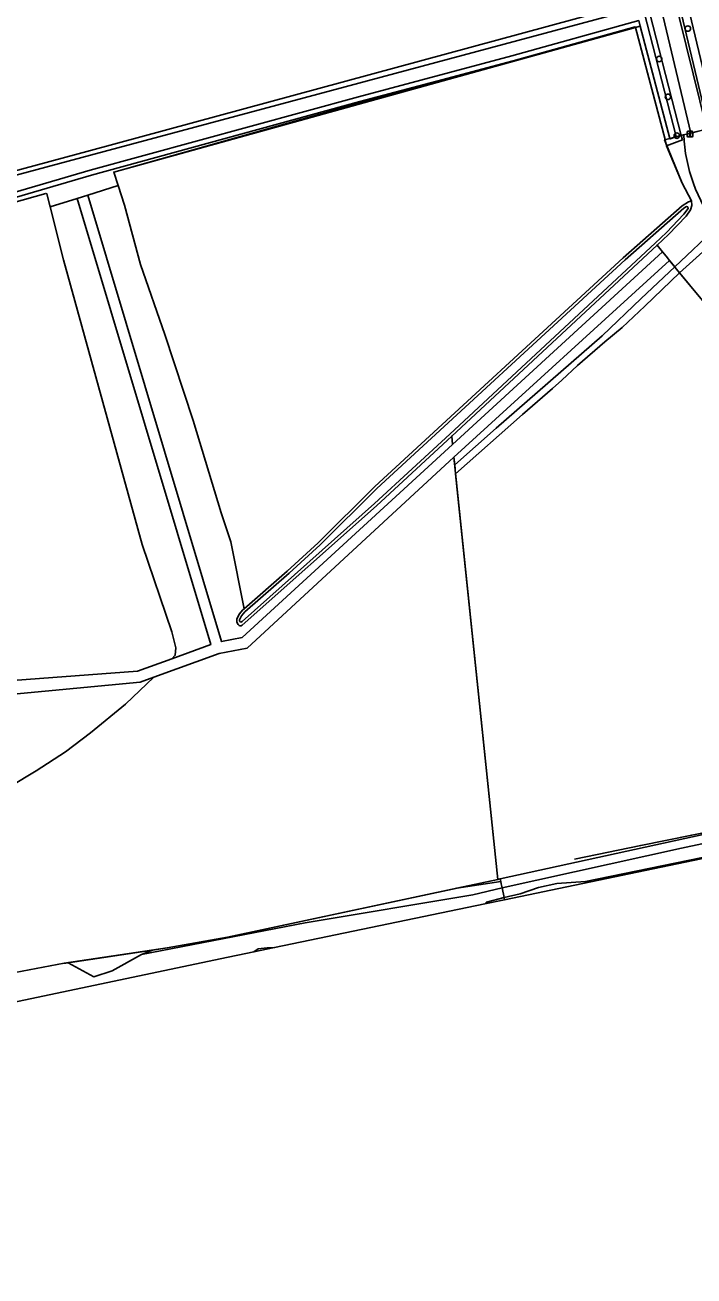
# Model space of a CAD drawing. Extents: x 162879 to 165540, y 384011 to 385181.
# Drawn here: x 163488.3 to 163608.1, y 384019.7 to 384243.7 of the extents above; entities that cross this region are included whole.
import ezdxf

# ---------------------------------------------------------------- set-up
doc = ezdxf.new("R2010")
doc.units = 0
for name, color, linetype in [('IMGEO_Afsluitpaal', 7, 'Continuous'), ('IMGEO_Boom', 7, 'Continuous'), ('IMGEO_Erf', 7, 'Continuous'), ('IMGEO_Gemengd_bos', 7, 'Continuous'), ('IMGEO_Grasland_agrarisch', 7, 'Continuous'), ('IMGEO_Grasland_overig', 7, 'Continuous'), ('IMGEO_Groenvoorziening', 7, 'Continuous'), ('IMGEO_Hek', 7, 'Continuous'), ('IMGEO_Loofbos', 7, 'Continuous'), ('IMGEO_Oever', 7, 'Continuous'), ('IMGEO_Spoorbaan_halfverhard', 7, 'Continuous'), ('IMGEO_Struiken', 7, 'Continuous'), ('IMGEO_Voetpad_halfverhard', 7, 'Continuous'), ('IMGEO_Voetpad_onverhard', 7, 'Continuous'), ('IMGEO_Waterloop', 7, 'Continuous')]:
    doc.layers.add(name, color=color, linetype=linetype)

msp = doc.modelspace()

# ---------------------------------------------------------------- linework, layer by layer
at = {"layer": 'IMGEO_Afsluitpaal'}
for p, q in [((163606.86, 384223.75), (163606.86, 384224.55)), ((163606.86, 384224.55), (163606.86, 384223.75)), ((163606.96, 384224.65), (163607.75, 384224.65)), ((163607.75, 384224.65), (163606.96, 384224.65)), ((163607.75, 384223.65), (163606.96, 384223.65)), ((163606.96, 384223.65), (163607.75, 384223.65)), ((163607.85, 384224.55), (163607.85, 384223.75)), ((163607.85, 384223.75), (163607.85, 384224.55))]:
    msp.add_line(p, q, dxfattribs=at)
msp.add_lwpolyline([(163607.28, 384224.53), (163607.43, 384224.53), (163607.43, 384223.78), (163607.28, 384223.78), (163607.28, 384224.53)], dxfattribs=at)
for centre, start, end in [((163606.96, 384224.55), 90, 180), ((163606.96, 384224.55), 90, 180), ((163606.96, 384223.75), 180, 270), ((163606.96, 384223.75), 180, 270), ((163607.75, 384224.55), 0, 90), ((163607.75, 384224.55), 360, 90), ((163607.75, 384223.75), 270, 0), ((163607.75, 384223.75), 270, 0)]:
    msp.add_arc(centre, 0.1, start, end, dxfattribs=at)
at = {"layer": 'IMGEO_Boom'}
for centre in [(163606.98, 384243.04), (163601.85, 384237.59), (163603.43, 384230.82), (163605.01, 384223.87)]:
    msp.add_circle(centre, 0.489, dxfattribs=at)
at = {"layer": 'IMGEO_Erf'}
msp.add_lwpolyline([(163392.29, 384318.38), (163396.81, 384319.54), (163398.15, 384314.11), (163413.93, 384250), (163420.46, 384223.47), (163419.27, 384223.2), (163420.51, 384217.03), (163421.95, 384217.37), (163422.39, 384217.47), (163426.49, 384201.32), (163500, 384221.2), (163595.65, 384247.2), (163594.94, 384250), (163582.79, 384300.44), (163572.69, 384343.12)], dxfattribs=at)
at = {"layer": 'IMGEO_Gemengd_bos'}
for points in [[(163495.17, 384201.65), (163492.8, 384211.11), (163492.21, 384213.45), (163492.04, 384213.52), (163427.08, 384195.26), (163432.17, 384171.56), (163433.57, 384165.59), (163437.97, 384166.64), (163448.63, 384122.37), (163455.75, 384124.07), (163508.46, 384127.97), (163514.57, 384130.19), (163515.18, 384130.82), (163515.29, 384132.13), (163514.6, 384135.02), (163509.25, 384150.68)], [(163521.56, 384132.74), (163497.65, 384212.63), (163492.8, 384211.11), (163495.17, 384201.65), (163509.25, 384150.68), (163514.6, 384135.02), (163515.29, 384132.13), (163515.18, 384130.82), (163514.57, 384130.19)], [(163456.56, 384121.08), (163463.83, 384094.52), (163464.42, 384094.48), (163466.38, 384095.65), (163471.12, 384099.37), (163472.77, 384100.09), (163475.17, 384101.63), (163480.6, 384104.32), (163490.29, 384110.14), (163495.52, 384113.54), (163500, 384116.92), (163506.29, 384122.05), (163511.36, 384126.9), (163508.9, 384126.01)]]:
    msp.add_lwpolyline(points, close=True, dxfattribs=at)
msp.add_lwpolyline([(163477.68, 384072.37), (163495.33, 384075.68), (163495.61, 384075.72), (163501.19, 384076.55), (163511.12, 384078.02), (163513.76, 384078.41), (163524.55, 384080.35), (163565.59, 384089.13), (163572.94, 384090.7), (163565.4, 384163.31), (163565.24, 384164.91), (163565.09, 384166.29), (163528.09, 384132.12), (163523.06, 384131.15), (163511.36, 384126.9), (163506.29, 384122.05), (163500, 384116.92), (163495.52, 384113.54), (163490.29, 384110.14), (163480.6, 384104.32)], dxfattribs=at)
at = {"layer": 'IMGEO_Grasland_agrarisch'}
msp.add_lwpolyline([(163595.42, 384202.02), (163605.96, 384211.31), (163607.12, 384212.04), (163607.65, 384212.17), (163605.96, 384215.39), (163603.18, 384222.07), (163602.89, 384223.16), (163597.59, 384243.22), (163504.17, 384217.35), (163504.96, 384214.94), (163506.11, 384211.44), (163508.98, 384200.78), (163513.32, 384188.27), (163518.42, 384172.84), (163523.43, 384156.31), (163525.15, 384151.16), (163527.51, 384139.13), (163535.26, 384145.87), (163540.78, 384150.98), (163550.92, 384161.06)], close=True, dxfattribs=at)
msp.add_lwpolyline([(163609.88, 384193.99), (163605.51, 384199.33), (163599.26, 384193.34), (163595.21, 384189.5), (163592.1, 384186.98), (163587.23, 384182.71), (163584.39, 384180.11), (163582.73, 384178.59), (163577.37, 384173.94), (163565.4, 384163.31), (163572.94, 384090.7), (163573.38, 384090.79), (163625.3, 384102.13)], dxfattribs=at)
at = {"layer": 'IMGEO_Grasland_overig'}
msp.add_lwpolyline([(163504.96, 384214.94), (163504.17, 384217.35), (163597.59, 384243.22), (163597.55, 384243.35), (163575.73, 384237.26), (163562.06, 384233.64), (163548.23, 384229.97), (163500.22, 384216.8), (163464.93, 384206.46), (163426.96, 384195.8), (163427.08, 384195.26), (163492.04, 384213.52), (163492.21, 384213.45), (163492.8, 384211.11), (163497.65, 384212.63), (163499.56, 384213.24)], close=True, dxfattribs=at)
for points in [[(163456.56, 384121.08), (163508.9, 384126.01), (163511.36, 384126.9), (163523.06, 384131.15), (163528.09, 384132.12), (163565.09, 384166.29), (163603.71, 384201.53), (163603.08, 384202.3), (163602.44, 384203.08), (163564.86, 384168.58), (163527.15, 384133.98), (163523.49, 384133.27), (163499.56, 384213.24), (163497.65, 384212.63), (163521.56, 384132.74), (163514.57, 384130.19), (163508.46, 384127.97), (163455.75, 384124.07)], [(163625.3, 384102.13), (163573.38, 384090.79), (163573.48, 384090.32), (163573.57, 384089.89), (163573.72, 384089.16), (163605.87, 384096.28), (163622.92, 384099.92)], [(163622.92, 384099.92), (163605.87, 384096.28), (163573.72, 384089.16), (163574.07, 384087.47), (163576.93, 384088.08), (163580.25, 384089.22), (163583.53, 384089.98), (163588.66, 384090.3), (163627.62, 384098.32)], [(163483.78, 384068.15), (163523.24, 384076.46), (163529.29, 384077.72), (163530.05, 384078.24), (163531.63, 384078.45), (163532.99, 384078.49), (163570.6, 384086.32), (163570.93, 384086.6), (163574.07, 384087.47), (163573.72, 384089.16), (163568.48, 384087.93), (163538.45, 384082.91), (163509.14, 384077.25), (163503.89, 384074.31), (163500.61, 384073.25), (163496.03, 384075.74), (163495.61, 384075.72), (163495.33, 384075.68), (163477.68, 384072.37)]]:
    msp.add_lwpolyline(points, dxfattribs=at)
at = {"layer": 'IMGEO_Groenvoorziening'}
for points in [[(163603.16, 384461.95), (163593.16, 384457.82), (163590.73, 384457.04), (163589.83, 384456.78), (163568.94, 384450.23), (163556.87, 384446.42), (163555.55, 384443.43), (163556.02, 384441.54), (163574.23, 384368.32), (163592.24, 384298.65), (163604.24, 384250), (163610.4, 384225.03), (163610.74, 384225.11), (163604.89, 384249.66), (163595.99, 384287.08), (163598.08, 384288.27), (163599.47, 384288.6), (163599.06, 384290.34), (163595.65, 384290.41), (163589.11, 384318.46), (163574.33, 384381.38)], [(163606.23, 384224.01), (163605.8, 384223.9), (163606, 384223.12), (163603.18, 384222.07), (163605.96, 384215.39), (163607.65, 384212.17), (163607.69, 384211.36), (163607.47, 384210.58), (163606.67, 384209.48), (163603.53, 384206.16), (163601.48, 384204.26), (163602.44, 384203.08), (163603.08, 384202.3), (163603.71, 384201.53), (163604.66, 384200.36), (163612.24, 384207.53)], [(163613.24, 384206.31), (163605.51, 384199.33), (163609.88, 384193.99), (163624.96, 384198.05)]]:
    msp.add_lwpolyline(points, dxfattribs=at)
for points in [[(163564.86, 384168.58), (163602.44, 384203.08), (163601.48, 384204.26), (163564.7, 384170.08)], [(163591.61, 384188.02), (163598.65, 384194.68), (163604.66, 384200.36), (163603.71, 384201.53), (163565.09, 384166.29), (163565.24, 384164.91), (163572.64, 384171.51)]]:
    msp.add_lwpolyline(points, close=True, dxfattribs=at)
msp.add_arc((163635.37, 384225.3), 29.16, 182.5344, 217.5378, dxfattribs=at)
at = {"layer": 'IMGEO_Hek'}
for points in [[(163598.46, 384243.46), (163550, 384230.24), (163504.17, 384217.35), (163504.96, 384214.94)], [(163603.77, 384223.38), (163602.8, 384223.13), (163605.96, 384215.39), (163607.65, 384212.17)], [(163604.66, 384223.6), (163603.77, 384223.38)], [(163606.23, 384224.01), (163604.66, 384223.6)], [(163607.51, 384224.32), (163606.23, 384224.01)], [(163504.96, 384214.94), (163506.11, 384211.44), (163508.98, 384200.78), (163513.32, 384188.27), (163518.42, 384172.84), (163523.43, 384156.31), (163525.15, 384151.16), (163527.51, 384139.13)], [(163602.44, 384203.08), (163601.48, 384204.26)], [(163603.71, 384201.53), (163603.08, 384202.3), (163602.44, 384203.08)], [(163604.97, 384199.98), (163603.71, 384201.53)], [(163609.88, 384193.99), (163604.97, 384199.98)], [(163565.09, 384166.29), (163572.94, 384090.7)], [(163586.69, 384094.3), (163598.55, 384096.77), (163607.68, 384098.63), (163616.63, 384100.42), (163622.58, 384101.6), (163630.81, 384103.26), (163651.43, 384107.4), (163667.16, 384110.71), (163702.89, 384118.44), (163814.31, 384143.43)], [(163572.94, 384090.7), (163524.55, 384080.35), (163513.76, 384078.41), (163495.33, 384075.68), (163477.68, 384072.37), (163467.94, 384070.94), (163457.12, 384070.13), (163452.1, 384069.48), (163447.18, 384068.32), (163441.13, 384066.58), (163423.91, 384062.71), (163264.45, 384030.14), (163241.3, 384026.29), (163228.47, 384024.27), (163216.16, 384022.58), (163189.42, 384019.68)]]:
    msp.add_lwpolyline(points, dxfattribs=at)
at = {"layer": 'IMGEO_Loofbos'}
for points in [[(163572.38, 384358.74), (163574.95, 384348), (163585.05, 384306.4), (163586.55, 384300.14), (163595.47, 384263.98), (163599.01, 384250.23), (163605.8, 384223.9), (163606.23, 384224.01), (163607.51, 384224.32), (163601.4, 384250), (163589.49, 384300.08)], [(163526.45, 384136.32), (163526.2, 384136.78), (163526.2, 384137.31), (163526.65, 384138.19), (163527.29, 384138.94), (163527.51, 384139.13), (163525.15, 384151.16), (163523.43, 384156.31), (163518.42, 384172.84), (163513.32, 384188.27), (163508.98, 384200.78), (163506.11, 384211.44), (163504.96, 384214.94), (163499.56, 384213.24), (163523.49, 384133.27), (163527.15, 384133.98), (163564.86, 384168.58)], [(163564.86, 384168.58), (163564.7, 384170.08), (163551.23, 384157.61), (163527.2, 384136.21)]]:
    msp.add_lwpolyline(points, dxfattribs=at)
msp.add_arc((163526.88, 384136.63), 0.532, 216.6549, 307.2136, dxfattribs=at)
at = {"layer": 'IMGEO_Oever'}
for points in [[(163569.03, 384358.6), (163572.69, 384343.12), (163582.79, 384300.44), (163594.94, 384250), (163595.65, 384247.2), (163500, 384221.2), (163426.49, 384201.32), (163422.39, 384217.47), (163421.95, 384217.37), (163420.51, 384217.03), (163355.79, 384201.79), (163340.82, 384198.1), (163289.08, 384185.84), (163288.57, 384185.61), (163288.1, 384185.33)], [(163288.71, 384184.65), (163289.48, 384185.21), (163289.97, 384185.57), (163290.95, 384185.9), (163344.2, 384198.56), (163407.2, 384213.54), (163420.64, 384216.38), (163421.98, 384216.66), (163425.84, 384201.18), (163426.01, 384200.47), (163499.99, 384220.39), (163597.69, 384246.6), (163596.81, 384250), (163584.11, 384298.84), (163569.93, 384357.87)], [(163562.06, 384233.64), (163575.73, 384237.26), (163597.55, 384243.35), (163597.59, 384243.22), (163602.89, 384223.16), (163603.18, 384222.07), (163606, 384223.12), (163605.8, 384223.9), (163599.01, 384250.23), (163595.47, 384263.98), (163586.55, 384300.14), (163585.05, 384306.4), (163574.95, 384348), (163572.38, 384358.74)], [(163598.13, 384250), (163604.91, 384223.69), (163604.66, 384223.6), (163603.8, 384223.28), (163603.77, 384223.38), (163598.46, 384243.46), (163598.2, 384244.48), (163575.48, 384238.16), (163547.99, 384230.85), (163499.97, 384217.68), (163464.68, 384207.34)], [(163604.89, 384249.66), (163610.74, 384225.11), (163611, 384224.03), (163612.35, 384220.74), (163613.84, 384214.74), (163618.07, 384215.6), (163616.57, 384222.66), (163616.19, 384225.37), (163610.18, 384250.34)], [(163608.77, 384250), (163614.77, 384225.1), (163615.14, 384222.41), (163616.35, 384216.73), (163614.91, 384216.43), (163613.73, 384221.19), (163612.39, 384224.48), (163612.15, 384225.45), (163606.3, 384250)], [(163464.93, 384206.46), (163500.22, 384216.8), (163548.23, 384229.97), (163562.06, 384233.64)], [(163564.7, 384170.08), (163601.48, 384204.26), (163603.53, 384206.16), (163606.67, 384209.48), (163607.47, 384210.58), (163607.69, 384211.36), (163607.65, 384212.17), (163607.12, 384212.04), (163605.96, 384211.31), (163595.42, 384202.02), (163550.92, 384161.06), (163540.78, 384150.98), (163535.26, 384145.87), (163527.51, 384139.13), (163527.29, 384138.94), (163526.65, 384138.19), (163526.2, 384137.31), (163526.2, 384136.78), (163526.45, 384136.32)], [(163527.2, 384136.21), (163551.23, 384157.61), (163564.7, 384170.08)]]:
    msp.add_lwpolyline(points, dxfattribs=at)
msp.add_lwpolyline([(163564.36, 384170.44), (163550.9, 384157.98), (163527.2, 384136.88), (163527.06, 384136.79), (163526.92, 384136.77), (163526.79, 384136.8), (163526.7, 384136.91), (163526.7, 384137.19), (163527.07, 384137.91), (163527.65, 384138.59), (163535.6, 384145.5), (163541.13, 384150.62), (163551.27, 384160.7), (163595.76, 384201.64), (163606.26, 384210.91), (163606.72, 384211.2), (163606.95, 384211.11), (163607.01, 384210.8), (163606.29, 384209.8), (163603.18, 384206.51), (163601.14, 384204.62)], close=True, dxfattribs=at)
msp.add_arc((163526.88, 384136.63), 0.532, 216.6549, 307.2136, dxfattribs=at)
at = {"layer": 'IMGEO_Spoorbaan_halfverhard'}
msp.add_lwpolyline([(163790.97, 384132.49), (163757.52, 384125.78), (163750.21, 384123.78), (163718.33, 384117.26), (163699.5, 384113.65), (163697.58, 384113.54), (163694.82, 384112.47), (163676.14, 384108.52), (163645.22, 384102.21), (163627.62, 384098.32), (163588.66, 384090.3), (163583.53, 384089.98), (163580.25, 384089.22), (163576.93, 384088.08), (163574.07, 384087.47), (163574.16, 384087.06), (163616.21, 384095.81), (163686.66, 384108.81), (163730.43, 384118.39), (163841.31, 384141.31)], dxfattribs=at)
for points in [[(163570.6, 384086.32), (163574.16, 384087.06), (163574.07, 384087.47), (163570.93, 384086.6)], [(163532.99, 384078.49), (163531.63, 384078.45), (163530.05, 384078.24), (163529.29, 384077.72)]]:
    msp.add_lwpolyline(points, close=True, dxfattribs=at)
at = {"layer": 'IMGEO_Struiken'}
for points in [[(163565.59, 384089.13), (163573.48, 384090.32), (163573.38, 384090.79), (163572.94, 384090.7)], [(163511.12, 384078.02), (163509.14, 384077.25), (163538.45, 384082.91), (163568.48, 384087.93), (163573.72, 384089.16), (163573.57, 384089.89), (163573.48, 384090.32), (163565.59, 384089.13), (163524.55, 384080.35), (163513.76, 384078.41)], [(163495.61, 384075.72), (163496.03, 384075.74), (163500.61, 384073.25), (163503.89, 384074.31), (163509.14, 384077.25), (163511.12, 384078.02), (163501.19, 384076.55)]]:
    msp.add_lwpolyline(points, close=True, dxfattribs=at)
at = {"layer": 'IMGEO_Voetpad_halfverhard'}
msp.add_lwpolyline([(163608.65, 384224.6), (163607.51, 384224.32), (163606.23, 384224.01)], dxfattribs=at)
msp.add_arc((163635.37, 384225.3), 29.16, 182.5344, 217.5378, dxfattribs=at)
at = {"layer": 'IMGEO_Voetpad_onverhard'}
msp.add_lwpolyline([(163592.24, 384298.65), (163574.23, 384368.32), (163572.76, 384367.96), (163589.49, 384300.08), (163601.4, 384250), (163607.51, 384224.32), (163608.65, 384224.6), (163610.4, 384225.03), (163604.24, 384250)], close=True, dxfattribs=at)
for points in [[(163612.24, 384207.53), (163604.66, 384200.36), (163598.65, 384194.68), (163591.61, 384188.02), (163572.64, 384171.51), (163565.24, 384164.91), (163565.4, 384163.31), (163577.37, 384173.94), (163582.73, 384178.59), (163584.39, 384180.11), (163587.23, 384182.71), (163592.1, 384186.98), (163595.21, 384189.5), (163599.26, 384193.34), (163605.51, 384199.33)], [(163605.51, 384199.33), (163613.24, 384206.31)]]:
    msp.add_lwpolyline(points, dxfattribs=at)
at = {"layer": 'IMGEO_Waterloop'}
for points in [[(163569.93, 384357.87), (163584.11, 384298.84), (163596.81, 384250), (163597.69, 384246.6), (163499.99, 384220.39), (163426.01, 384200.47), (163425.84, 384201.18), (163421.98, 384216.66), (163420.64, 384216.38), (163407.2, 384213.54), (163344.2, 384198.56), (163290.95, 384185.9), (163289.97, 384185.57), (163289.48, 384185.21), (163288.71, 384184.65)], [(163464.68, 384207.34), (163499.97, 384217.68), (163547.99, 384230.85), (163575.48, 384238.16), (163598.2, 384244.48), (163598.46, 384243.46), (163603.77, 384223.38), (163603.8, 384223.28), (163604.66, 384223.6), (163604.91, 384223.69), (163598.13, 384250), (163594.58, 384263.76), (163585.68, 384299.9), (163571.52, 384358.44)], [(163606.3, 384250), (163612.15, 384225.45), (163612.39, 384224.48), (163613.73, 384221.19), (163614.91, 384216.43), (163616.35, 384216.73), (163615.14, 384222.41), (163614.77, 384225.1), (163608.77, 384250)]]:
    msp.add_lwpolyline(points, dxfattribs=at)
msp.add_lwpolyline([(163564.36, 384170.44), (163601.14, 384204.62), (163603.18, 384206.51), (163606.29, 384209.8), (163607.01, 384210.8), (163606.95, 384211.11), (163606.72, 384211.2), (163606.26, 384210.91), (163595.76, 384201.64), (163551.27, 384160.7), (163541.13, 384150.62), (163535.6, 384145.5), (163527.65, 384138.59), (163527.07, 384137.91), (163526.7, 384137.19), (163526.7, 384136.91), (163526.79, 384136.8), (163526.92, 384136.77), (163527.06, 384136.79), (163527.2, 384136.88), (163550.9, 384157.98)], close=True, dxfattribs=at)

doc.saveas('drawing.dxf')
